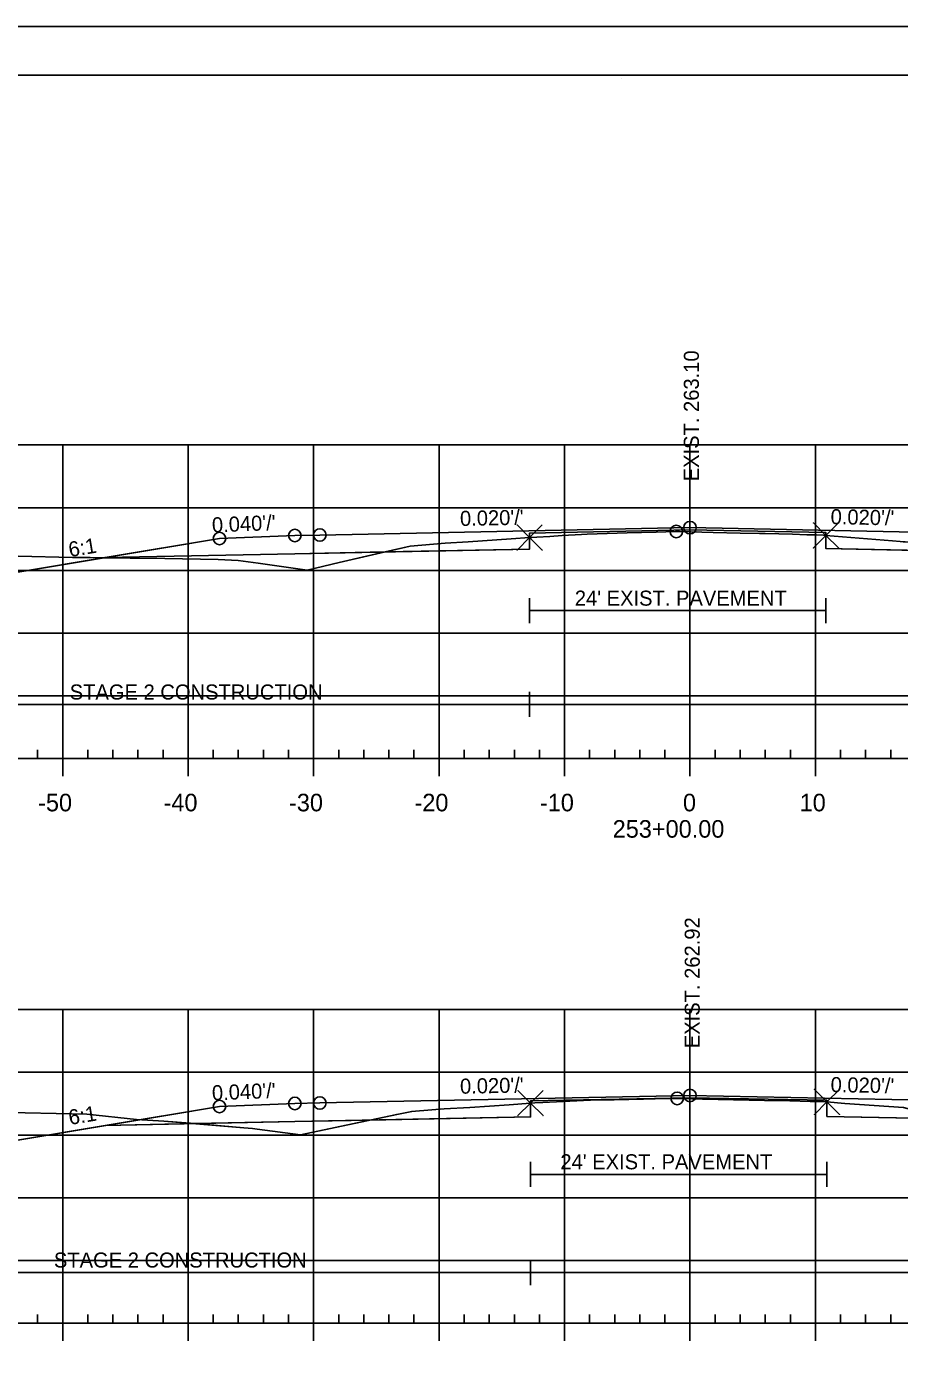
# Model space of a CAD drawing. Extents: x 1365647 to 1367999, y 387113 to 400173.
# Drawn here: x 1365841.2 to 1365910.8, y 393880.8 to 393986.2 of the extents above; entities that cross this region are included whole.
import ezdxf

# ---------------------------------------------------------------- set-up
doc = ezdxf.new("R2010")
doc.units = 0
for name, color, linetype in [('R_Alt Surface', 7, 'Continuous'), ('R_Axis', 7, 'Continuous'), ('R_Axis Annot', 7, 'Continuous'), ('R_Border', 7, 'Continuous'), ('R_Contours', 7, 'Continuous'), ('R_Exist Surface', 7, 'Continuous'), ('R_Fin Surface', 7, 'Continuous'), ('R_Fin Surface Annot', 7, 'Continuous'), ('R_Grid', 7, 'Continuous'), ('R_No Plot', 7, 'Continuous'), ('R_Proposed Const Limits', 7, 'Continuous'), ('R_Water', 7, 'Continuous'), ('R_Xsect Elev', 7, 'Continuous')]:
    doc.layers.add(name, color=color, linetype=linetype)

msp = doc.modelspace()

# ---------------------------------------------------------------- linework, layer by layer
at = {"layer": 'R_Alt Surface'}
for points in [[(1365847.47, 393943.88), (1365862.59, 393944.18), (1365881.31, 393944.56), (1365881.31, 393945.84), (1365894.09, 393946.1), (1365904.93, 393945.88), (1365904.93, 393944.6), (1365925.59, 393944.18), (1365940.72, 393943.88)], [(1365847.47, 393898.62), (1365862.59, 393898.93), (1365881.38, 393899.3), (1365881.38, 393900.59), (1365894.09, 393900.84), (1365905.01, 393900.63), (1365905.01, 393899.34), (1365925.59, 393898.93), (1365940.72, 393898.62)]]:
    msp.add_lwpolyline(points, dxfattribs=at)
at = {"layer": 'R_Axis'}
for p, q in [((1365842.09, 393927.86), (1365842.09, 393928.56)), ((1365846.09, 393927.86), (1365846.09, 393928.56)), ((1365848.09, 393927.86), (1365848.09, 393928.56)), ((1365850.09, 393927.86), (1365850.09, 393928.56)), ((1365852.09, 393927.86), (1365852.09, 393928.56)), ((1365856.09, 393927.86), (1365856.09, 393928.56)), ((1365858.09, 393927.86), (1365858.09, 393928.56)), ((1365860.09, 393927.86), (1365860.09, 393928.56)), ((1365862.09, 393927.86), (1365862.09, 393928.56)), ((1365866.09, 393927.86), (1365866.09, 393928.56)), ((1365868.09, 393927.86), (1365868.09, 393928.56)), ((1365870.09, 393927.86), (1365870.09, 393928.56)), ((1365872.09, 393927.86), (1365872.09, 393928.56)), ((1365876.09, 393927.86), (1365876.09, 393928.56)), ((1365878.09, 393927.86), (1365878.09, 393928.56)), ((1365880.09, 393927.86), (1365880.09, 393928.56)), ((1365882.09, 393927.86), (1365882.09, 393928.56)), ((1365886.09, 393927.86), (1365886.09, 393928.56)), ((1365888.09, 393927.86), (1365888.09, 393928.56)), ((1365890.09, 393927.86), (1365890.09, 393928.56)), ((1365892.09, 393927.86), (1365892.09, 393928.56)), ((1365896.09, 393927.86), (1365896.09, 393928.56)), ((1365898.09, 393927.86), (1365898.09, 393928.56)), ((1365900.09, 393927.86), (1365900.09, 393928.56)), ((1365902.09, 393927.86), (1365902.09, 393928.56)), ((1365906.09, 393927.86), (1365906.09, 393928.56)), ((1365908.09, 393927.86), (1365908.09, 393928.56)), ((1365910.09, 393927.86), (1365910.09, 393928.56)), ((1365749.09, 393927.86), (1366039.09, 393927.86)), ((1365844.09, 393926.46), (1365844.09, 393927.86)), ((1365854.09, 393926.46), (1365854.09, 393927.86)), ((1365864.09, 393926.46), (1365864.09, 393927.86)), ((1365874.09, 393926.46), (1365874.09, 393927.86)), ((1365884.09, 393926.46), (1365884.09, 393927.86)), ((1365894.09, 393926.46), (1365894.09, 393927.86)), ((1365904.09, 393926.46), (1365904.09, 393927.86)), ((1365749.09, 393882.86), (1366039.09, 393882.86)), ((1365842.09, 393882.86), (1365842.09, 393883.56)), ((1365844.09, 393881.46), (1365844.09, 393882.86)), ((1365846.09, 393882.86), (1365846.09, 393883.56)), ((1365848.09, 393882.86), (1365848.09, 393883.56)), ((1365850.09, 393882.86), (1365850.09, 393883.56)), ((1365852.09, 393882.86), (1365852.09, 393883.56)), ((1365854.09, 393881.46), (1365854.09, 393882.86)), ((1365856.09, 393882.86), (1365856.09, 393883.56)), ((1365858.09, 393882.86), (1365858.09, 393883.56)), ((1365860.09, 393882.86), (1365860.09, 393883.56)), ((1365862.09, 393882.86), (1365862.09, 393883.56)), ((1365864.09, 393881.46), (1365864.09, 393882.86)), ((1365866.09, 393882.86), (1365866.09, 393883.56)), ((1365868.09, 393882.86), (1365868.09, 393883.56)), ((1365870.09, 393882.86), (1365870.09, 393883.56)), ((1365872.09, 393882.86), (1365872.09, 393883.56)), ((1365874.09, 393881.46), (1365874.09, 393882.86)), ((1365876.09, 393882.86), (1365876.09, 393883.56)), ((1365878.09, 393882.86), (1365878.09, 393883.56)), ((1365880.09, 393882.86), (1365880.09, 393883.56)), ((1365882.09, 393882.86), (1365882.09, 393883.56)), ((1365884.09, 393881.46), (1365884.09, 393882.86)), ((1365886.09, 393882.86), (1365886.09, 393883.56)), ((1365888.09, 393882.86), (1365888.09, 393883.56)), ((1365890.09, 393882.86), (1365890.09, 393883.56)), ((1365892.09, 393882.86), (1365892.09, 393883.56)), ((1365894.09, 393881.46), (1365894.09, 393882.86)), ((1365896.09, 393882.86), (1365896.09, 393883.56)), ((1365898.09, 393882.86), (1365898.09, 393883.56)), ((1365900.09, 393882.86), (1365900.09, 393883.56)), ((1365902.09, 393882.86), (1365902.09, 393883.56)), ((1365904.09, 393881.46), (1365904.09, 393882.86)), ((1365906.09, 393882.86), (1365906.09, 393883.56)), ((1365908.09, 393882.86), (1365908.09, 393883.56)), ((1365910.09, 393882.86), (1365910.09, 393883.56))]:
    msp.add_line(p, q, dxfattribs=at)
at = {"layer": 'R_Border'}
for p, q in [((1365736.09, 393982.32), (1366052.27, 393982.32)), ((1365888.61, 393982.06), (1365888.61, 393982.06)), ((1365888.61, 393982.06), (1365888.61, 393982.06))]:
    msp.add_line(p, q, dxfattribs=at)
at = {"layer": 'R_Contours'}
for points in [[(1365881.31, 393945.48), (1365881.49, 393945.49), (1365881.89, 393945.51), (1365882.91, 393945.56), (1365883.91, 393945.63), (1365885.45, 393945.73), (1365885.89, 393945.75), (1365889.09, 393945.86), (1365891.39, 393945.92), (1365892.93, 393945.96), (1365893, 393945.96), (1365893.25, 393945.97), (1365895.94, 393945.88), (1365898.1, 393945.84), (1365899.64, 393945.81), (1365900.07, 393945.8), (1365902.25, 393945.74), (1365903.4, 393945.7), (1365904.17, 393945.69), (1365904.72, 393945.67), (1365904.93, 393945.65), (1365904.93, 393945.88), (1365894.09, 393946.1), (1365881.31, 393945.84)], [(1365869.8, 393944.33), (1365871.79, 393944.79), (1365872.72, 393944.86), (1365874.58, 393945.02), (1365876.4, 393945.13), (1365879.84, 393945.38), (1365881.31, 393945.48), (1365881.31, 393944.56)], [(1365904.93, 393945.65), (1365910.23, 393945.23), (1365910.84, 393945.17), (1365911.09, 393945.15), (1365911.23, 393945.14), (1365914.25, 393944.88), (1365914.33, 393944.86), (1365915.84, 393944.38), (1365904.93, 393944.6)], [(1365828.71, 393943.69), (1365831.19, 393943.82), (1365833.74, 393943.81), (1365834.82, 393943.84), (1365837.6, 393943.92), (1365839.5, 393943.99), (1365840.54, 393944), (1365844.86, 393943.9), (1365846.28, 393943.88), (1365846.68, 393943.87), (1365847.39, 393943.87), (1365834.59, 393941.73)], [(1365847.39, 393943.87), (1365852.24, 393943.81), (1365856.47, 393943.73), (1365858.07, 393943.65), (1365859.66, 393943.45), (1365863.59, 393942.89), (1365866.13, 393943.48), (1365869.8, 393944.33), (1365862.59, 393944.18), (1365847.47, 393943.88)], [(1365881.38, 393900.41), (1365881.73, 393900.43), (1365882.37, 393900.46), (1365883.99, 393900.53), (1365886.16, 393900.63), (1365887.07, 393900.67), (1365888.06, 393900.68), (1365890.39, 393900.72), (1365892.26, 393900.77), (1365892.97, 393900.78), (1365893.07, 393900.78), (1365893.38, 393900.78), (1365895.1, 393900.73), (1365900.02, 393900.62), (1365902.05, 393900.58), (1365903.68, 393900.53), (1365904.37, 393900.54), (1365904.74, 393900.53), (1365905.01, 393900.5), (1365905.01, 393900.63), (1365894.09, 393900.84), (1365881.38, 393900.59)], [(1365826.67, 393899.12), (1365829.31, 393899.27), (1365831.63, 393899.41), (1365832.59, 393899.51), (1365834, 393899.74), (1365838.56, 393899.69), (1365838.59, 393899.69), (1365838.63, 393899.69), (1365846.01, 393899.53), (1365849.98, 393899.1), (1365852.14, 393898.97), (1365854.62, 393898.77), (1365847.47, 393898.62), (1365834.59, 393896.48)], [(1365868.56, 393899.05), (1365870.72, 393899.5), (1365871.91, 393899.75), (1365872.21, 393899.77), (1365874.49, 393899.94), (1365876.53, 393900.06), (1365879.69, 393900.28), (1365881.38, 393900.41), (1365881.38, 393899.3)], [(1365905.01, 393900.5), (1365906.44, 393900.37), (1365911.11, 393900.05), (1365911.99, 393899.81), (1365914.01, 393899.71), (1365915.17, 393899.66), (1365917.52, 393899.09), (1365905.01, 393899.34)], [(1365854.62, 393898.77), (1365858.53, 393898.44), (1365859.22, 393898.39), (1365859.59, 393898.33), (1365863.05, 393897.88), (1365868.56, 393899.05), (1365862.59, 393898.93)]]:
    msp.add_lwpolyline(points, close=True, dxfattribs=at)
at = {"layer": 'R_Exist Surface'}
for points in [[(1365840.54, 393944), (1365844.86, 393943.9), (1365846.28, 393943.88), (1365846.68, 393943.87), (1365852.24, 393943.81), (1365856.47, 393943.73), (1365858.07, 393943.65), (1365859.66, 393943.45), (1365863.59, 393942.89), (1365866.13, 393943.48), (1365871.79, 393944.79), (1365872.72, 393944.86), (1365874.58, 393945.02), (1365876.4, 393945.13), (1365879.84, 393945.38), (1365881.31, 393945.48), (1365881.49, 393945.49), (1365881.89, 393945.51), (1365882.91, 393945.56), (1365883.91, 393945.63), (1365885.45, 393945.73), (1365885.89, 393945.75), (1365889.09, 393945.86), (1365891.39, 393945.92), (1365892.93, 393945.96), (1365893, 393945.96), (1365893.25, 393945.97), (1365895.94, 393945.88), (1365898.1, 393945.84), (1365899.64, 393945.81), (1365900.07, 393945.8), (1365902.25, 393945.74), (1365903.4, 393945.7), (1365904.17, 393945.69), (1365904.72, 393945.67), (1365904.93, 393945.65), (1365910.23, 393945.23), (1365910.84, 393945.17)], [(1365838.63, 393899.69), (1365846.01, 393899.53), (1365849.98, 393899.1), (1365852.14, 393898.97), (1365858.53, 393898.44), (1365859.22, 393898.39), (1365859.59, 393898.33), (1365863.05, 393897.88), (1365870.72, 393899.5), (1365871.91, 393899.75), (1365872.21, 393899.77), (1365874.49, 393899.94), (1365876.53, 393900.06), (1365879.69, 393900.28), (1365881.38, 393900.41), (1365881.73, 393900.43), (1365882.37, 393900.46), (1365883.99, 393900.53), (1365886.16, 393900.63), (1365887.07, 393900.67), (1365888.06, 393900.68), (1365890.39, 393900.72), (1365892.26, 393900.77), (1365892.97, 393900.78), (1365893.07, 393900.78), (1365893.38, 393900.78), (1365895.1, 393900.73), (1365900.02, 393900.62), (1365902.05, 393900.58), (1365903.68, 393900.53), (1365904.37, 393900.54), (1365904.74, 393900.53), (1365905.01, 393900.5), (1365906.44, 393900.37), (1365911.11, 393900.05)]]:
    msp.add_lwpolyline(points, dxfattribs=at)
at = {"layer": 'R_Fin Surface'}
for points in [[(1365828.71, 393943.69), (1365834.59, 393941.73), (1365852.3, 393944.68), (1365856.59, 393945.4), (1365862.59, 393945.64), (1365864.59, 393945.68), (1365894.09, 393946.27), (1365923.59, 393945.68), (1365925.59, 393945.64), (1365931.59, 393945.4), (1365935.89, 393944.68), (1365953.59, 393941.73), (1365961.31, 393944.31)], [(1365828.71, 393943.69), (1365834.59, 393941.73), (1365847.47, 393943.88), (1365856.59, 393945.4), (1365862.59, 393945.64), (1365864.59, 393945.68), (1365894.09, 393946.27), (1365923.59, 393945.68), (1365925.59, 393945.64), (1365931.59, 393945.4), (1365940.72, 393943.88), (1365953.59, 393941.73), (1365961.31, 393944.31)], [(1365856.59, 393945.4), (1365862.59, 393945.64), (1365864.59, 393945.68), (1365894.09, 393946.27), (1365923.59, 393945.68), (1365925.59, 393945.64), (1365931.59, 393945.4)], [(1365826.67, 393899.12), (1365834.59, 393896.48), (1365852.3, 393899.43), (1365856.59, 393900.14), (1365862.59, 393900.38), (1365864.59, 393900.42), (1365894.09, 393901.01), (1365923.59, 393900.42), (1365925.59, 393900.38), (1365931.59, 393900.14), (1365935.89, 393899.43), (1365953.59, 393896.48), (1365962.39, 393899.41)], [(1365826.67, 393899.12), (1365834.59, 393896.48), (1365847.47, 393898.62), (1365856.59, 393900.14), (1365862.59, 393900.38), (1365864.59, 393900.42), (1365894.09, 393901.01), (1365923.59, 393900.42), (1365925.59, 393900.38), (1365931.59, 393900.14), (1365940.72, 393898.62), (1365953.59, 393896.48), (1365962.39, 393899.41)], [(1365856.59, 393900.14), (1365862.59, 393900.38), (1365864.59, 393900.42), (1365894.09, 393901.01), (1365923.59, 393900.42), (1365925.59, 393900.38), (1365931.59, 393900.14)]]:
    msp.add_lwpolyline(points, dxfattribs=at)
at = {"layer": 'R_Grid'}
for p, q in [((1365749.09, 393952.86), (1366039.09, 393952.86)), ((1365844.09, 393927.86), (1365844.09, 393952.86)), ((1365854.09, 393927.86), (1365854.09, 393952.86)), ((1365864.09, 393927.86), (1365864.09, 393952.86)), ((1365874.09, 393927.86), (1365874.09, 393952.86)), ((1365884.09, 393927.86), (1365884.09, 393952.86)), ((1365894.09, 393927.86), (1365894.09, 393952.86)), ((1365904.09, 393927.86), (1365904.09, 393952.86)), ((1365749.09, 393947.86), (1366039.09, 393947.86)), ((1365749.09, 393942.86), (1366039.09, 393942.86)), ((1365749.09, 393937.86), (1366039.09, 393937.86)), ((1365749.09, 393932.86), (1366039.09, 393932.86)), ((1365749.09, 393927.86), (1366039.09, 393927.86)), ((1365749.09, 393907.86), (1366039.09, 393907.86)), ((1365844.09, 393882.86), (1365844.09, 393907.86)), ((1365854.09, 393882.86), (1365854.09, 393907.86)), ((1365864.09, 393882.86), (1365864.09, 393907.86)), ((1365874.09, 393882.86), (1365874.09, 393907.86)), ((1365884.09, 393882.86), (1365884.09, 393907.86)), ((1365894.09, 393882.86), (1365894.09, 393907.86)), ((1365904.09, 393882.86), (1365904.09, 393907.86)), ((1365749.09, 393902.86), (1366039.09, 393902.86)), ((1365749.09, 393897.86), (1366039.09, 393897.86)), ((1365749.09, 393892.86), (1366039.09, 393892.86)), ((1365749.09, 393887.86), (1366039.09, 393887.86)), ((1365749.09, 393882.86), (1366039.09, 393882.86))]:
    msp.add_line(p, q, dxfattribs=at)
at = {"layer": 'R_No Plot'}
msp.add_line((1365723.69, 393986.21), (1366057.03, 393986.21), dxfattribs=at)
msp.add_lwpolyline([(1365723.69, 393986.21), (1366057.03, 393986.21), (1366057.03, 393772.87), (1365723.69, 393772.87)], close=True, dxfattribs=at)
for points in [[(1365881.31, 393945.48), (1365880.31, 393946.48), (1365881.31, 393945.48), (1365880.31, 393944.48), (1365881.31, 393945.48), (1365882.31, 393944.48), (1365881.31, 393945.48), (1365882.31, 393946.48)], [(1365904.93, 393945.65), (1365903.93, 393946.65), (1365904.93, 393945.65), (1365903.93, 393944.65), (1365904.93, 393945.65), (1365905.93, 393944.65), (1365904.93, 393945.65), (1365905.93, 393946.65)], [(1365881.38, 393900.41), (1365880.38, 393901.41), (1365881.38, 393900.41), (1365880.38, 393899.41), (1365881.38, 393900.41), (1365882.38, 393899.41), (1365881.38, 393900.41), (1365882.38, 393901.41)], [(1365905.01, 393900.5), (1365904.01, 393901.5), (1365905.01, 393900.5), (1365904.01, 393899.5), (1365905.01, 393900.5), (1365906.01, 393899.5), (1365905.01, 393900.5), (1365906.01, 393901.5)]]:
    msp.add_lwpolyline(points, dxfattribs=at)
for centre in [(1365862.59, 393945.64), (1365862.59, 393945.64), (1365862.59, 393945.64), (1365862.59, 393945.64), (1365862.59, 393945.64), (1365864.59, 393945.68), (1365864.59, 393945.68), (1365864.59, 393945.68), (1365864.59, 393945.68), (1365864.59, 393945.68), (1365893, 393945.96), (1365894.09, 393946.27), (1365894.09, 393946.27), (1365894.09, 393946.27), (1365894.09, 393946.27), (1365894.09, 393946.27), (1365856.59, 393945.4), (1365856.59, 393945.4), (1365856.59, 393945.4), (1365856.59, 393945.4), (1365856.59, 393945.4), (1365856.59, 393900.14), (1365856.59, 393900.14), (1365856.59, 393900.14), (1365856.59, 393900.14), (1365856.59, 393900.14), (1365862.59, 393900.38), (1365862.59, 393900.38), (1365862.59, 393900.38), (1365862.59, 393900.38), (1365862.59, 393900.38), (1365864.59, 393900.42), (1365864.59, 393900.42), (1365864.59, 393900.42), (1365864.59, 393900.42), (1365864.59, 393900.42), (1365893.07, 393900.78), (1365894.09, 393901.01), (1365894.09, 393901.01), (1365894.09, 393901.01), (1365894.09, 393901.01), (1365894.09, 393901.01)]:
    msp.add_circle(centre, 0.5, dxfattribs=at)
at = {"layer": 'R_Proposed Const Limits'}
for points in [[(1365856.59, 393945.4), (1365834.59, 393941.73), (1365828.71, 393943.69)], [(1365856.59, 393900.14), (1365834.59, 393896.48), (1365826.67, 393899.12)]]:
    msp.add_lwpolyline(points, dxfattribs=at)
at = {"layer": 'R_Water'}
for p, q in [((1365881.31, 393938.66), (1365881.31, 393940.66)), ((1365881.31, 393939.66), (1365904.93, 393939.66)), ((1365904.93, 393938.66), (1365904.93, 393940.66)), ((1365881.31, 393931.18), (1365881.31, 393933.18)), ((1365828.71, 393932.18), (1365881.31, 393932.18)), ((1365881.31, 393932.18), (1365961.31, 393932.18)), ((1365881.38, 393893.73), (1365881.38, 393895.73)), ((1365905.01, 393893.73), (1365905.01, 393895.73)), ((1365881.38, 393894.73), (1365905.01, 393894.73)), ((1365826.67, 393886.91), (1365881.38, 393886.91)), ((1365881.38, 393885.91), (1365881.38, 393887.91)), ((1365881.38, 393886.91), (1365962.39, 393886.91))]:
    msp.add_line(p, q, dxfattribs=at)

# ---------------------------------------------------------------- texts
at = {"layer": 'R_Axis Annot'}
for s, p in [('-50', (1365842.13, 393923.66)), ('-40', (1365852.13, 393923.66)), ('-30', (1365862.13, 393923.66)), ('-20', (1365872.13, 393923.66)), ('-10', (1365882.13, 393923.66)), ('0', (1365893.53, 393923.66)), ('10', (1365902.83, 393923.66)), ('253+00.00', (1365887.93, 393921.56))]:
    msp.add_text(s, height=1.4, dxfattribs=at).set_placement(p)
at = {"layer": 'R_Fin Surface Annot'}
for s, rotation, p in [("0.040'/'", 2.2906, (1365856.01, 393945.88)), ("0.020'/'", 1.1458, (1365875.77, 393946.4)), ("0.020'/'", 358.8542, (1365905.29, 393946.55)), ('6:1', 9.4623, (1365844.66, 393943.92)), ("0.040'/'", 2.2906, (1365856.01, 393900.62)), ("0.020'/'", 1.1458, (1365875.77, 393901.15)), ("0.020'/'", 358.8542, (1365905.29, 393901.29)), ('6:1', 9.4623, (1365844.66, 393898.66))]:
    msp.add_text(s, height=1.2, rotation=rotation, dxfattribs=at).set_placement(p)
at = {"layer": 'R_Water'}
for s, p in [("24' EXIST. PAVEMENT", (1365884.91, 393940.05)), ('STAGE 2 CONSTRUCTION', (1365844.65, 393932.57)), ("24' EXIST. PAVEMENT", (1365883.76, 393895.13)), ('STAGE 2 CONSTRUCTION', (1365843.39, 393887.3))]:
    msp.add_text(s, height=1.2, dxfattribs=at).set_placement(p)
at = {"layer": 'R_Xsect Elev'}
for s, p in [('EXIST. 263.10', (1365894.8, 393949.96)), ('EXIST. 262.92', (1365894.87, 393904.78))]:
    msp.add_text(s, height=1.2, rotation=90, dxfattribs=at).set_placement(p)

doc.saveas('drawing.dxf')
